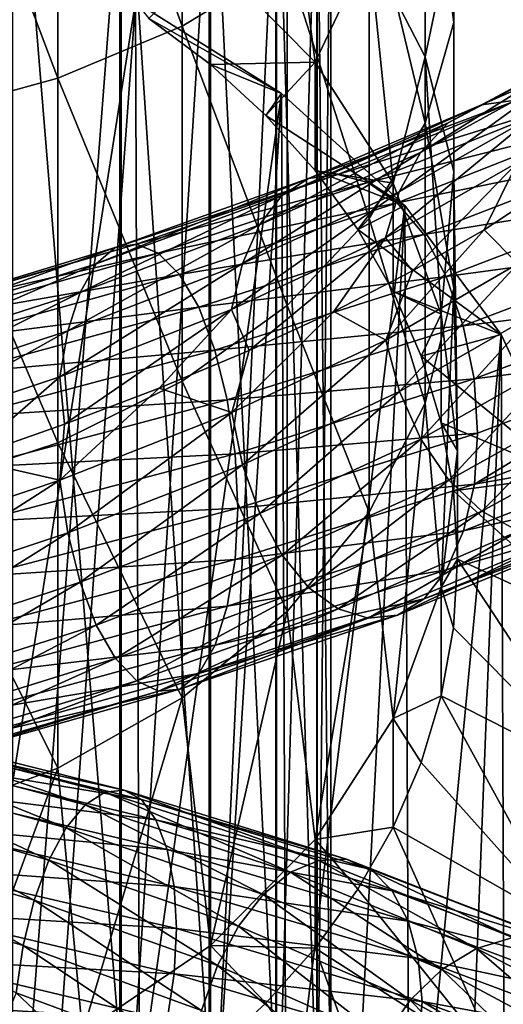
# Model space of a CAD drawing. Header units: metres. Extents: x -80 to 80, y -455 to 95.
# Tile 270 of 656: x 4.81 to 10.54, y -239.12 to -227.45. Entities that reach past the tile are written whole.
import ezdxf

# ---------------------------------------------------------------- set-up
doc = ezdxf.new("R2010")
doc.units = ezdxf.units.M
doc.layers.add('solid_501010_K_01', color=7, linetype='CONTINUOUS')
doc.layers.add('solid_501010_k_01_02', color=7, linetype='CONTINUOUS')

msp = doc.modelspace()

# ---------------------------------------------------------------- linework, layer by layer
at = {"layer": 'solid_501010_K_01'}
for points in [[(6.736957, -227.531998, 230.031464), (6.736957, -222.943069, 232.660248), (5.264322, -223.431488, 233.659332)], [(5.264322, -228.146774, 230.958176), (5.264322, -223.431488, 233.659332), (3.612417, -223.792755, 234.3983)], [(5.264322, -228.146774, 230.958176), (6.736957, -227.531998, 230.031464), (5.264322, -223.431488, 233.659332)], [(3.612417, -228.601486, 231.643616), (5.264322, -228.146774, 230.958176), (3.612417, -223.792755, 234.3983)], [(5.997412, -239.616089, 1128.536743), (4.705681, -239.393143, 1127.505005), (4.705681, -223.845032, 1130.598877)], [(5.997412, -223.983688, 1131.645264), (5.997412, -239.616089, 1128.536743), (4.705681, -223.845032, 1130.598877)], [(7.058206, -239.888046, 1129.795288), (5.997412, -239.616089, 1128.536743), (5.997412, -223.983688, 1131.645264)], [(7.058206, -224.152832, 1132.921631), (7.058206, -239.888046, 1129.795288), (5.997412, -223.983688, 1131.645264)], [(4.725122, -242.381454, 1141.334106), (6.013947, -242.157776, 1140.29895), (6.013947, -225.564423, 1143.574341)], [(4.725122, -225.703537, 1144.624146), (4.725122, -242.381454, 1141.334106), (6.013947, -225.564423, 1143.574341)], [(4.244606, -226.442535, 204.306763), (6.185554, -227.24379, 204.847198), (4.279548, -239.315247, 185.24649)], [(6.185554, -227.24379, 204.847198), (5.279359, -239.684799, 185.495758), (4.279548, -239.315247, 185.24649)], [(6.185554, -227.24379, 204.847198), (6.233348, -240.129883, 185.795975), (5.279359, -239.684799, 185.495758)], [(6.185554, -227.24379, 204.847198), (7.915977, -228.327133, 205.577927), (6.233348, -240.129883, 185.795975)], [(6.736957, -231.738144, 226.825653), (6.736957, -227.531998, 230.031464), (5.264322, -228.146774, 230.958176)], [(5.264322, -232.468719, 227.664093), (5.264322, -228.146774, 230.958176), (3.612417, -228.601486, 231.643616)], [(5.264322, -232.468719, 227.664093), (6.736957, -231.738144, 226.825653), (5.264322, -228.146774, 230.958176)], [(7.915977, -228.327133, 205.577927), (7.133235, -240.646637, 186.144531), (6.233348, -240.129883, 185.795975)], [(3.612417, -233.009094, 228.284241), (5.264322, -232.468719, 227.664093), (3.612417, -228.601486, 231.643616)], [(3.352304, -231.088242, 1152.761353), (3.485537, -230.900818, 1153.374023), (5.944566, -230.152359, 1152.696655)], [(5.717337, -230.345963, 1152.114868), (3.352304, -231.088242, 1152.761353), (5.944566, -230.152359, 1152.696655)], [(3.485537, -230.900818, 1153.374023), (3.632719, -230.868195, 1154.018311), (6.195585, -230.112396, 1153.307373)], [(5.944566, -230.152359, 1152.696655), (3.485537, -230.900818, 1153.374023), (6.195585, -230.112396, 1153.307373)], [(6.195585, -230.112396, 1153.307373), (3.632719, -230.868195, 1154.018311), (6.454608, -230.22081, 1153.910522)], [(3.632719, -230.868195, 1154.018311), (3.784595, -230.98465, 1154.655518), (6.454608, -230.22081, 1153.910522)], [(3.240531, -231.422607, 1152.213745), (3.352304, -231.088242, 1152.761353), (5.717337, -230.345963, 1152.114868)], [(5.526709, -230.685059, 1151.59375), (3.240531, -231.422607, 1152.213745), (5.717337, -230.345963, 1152.114868)], [(3.155082, -231.87558, 1151.756958), (3.240531, -231.422607, 1152.213745), (5.526709, -230.685059, 1151.59375)], [(5.380977, -231.141144, 1151.157837), (3.155082, -231.87558, 1151.756958), (5.526709, -230.685059, 1151.59375)], [(7.323428, -230.888992, 1149.891113), (5.343596, -232.247345, 1150.607422), (5.288061, -231.684677, 1150.831177)], [(7.323428, -230.888992, 1149.891113), (6.464527, -231.819138, 1150.134521), (5.343596, -232.247345, 1150.607422)], [(7.323428, -230.888992, 1149.891113), (7.530193, -231.373352, 1149.560669), (6.464527, -231.819138, 1150.134521)], [(3.100601, -232.417786, 1151.416138), (3.155082, -231.87558, 1151.756958), (5.380977, -231.141144, 1151.157837)], [(5.288061, -231.684677, 1150.831177), (3.100601, -232.417786, 1151.416138), (5.380977, -231.141144, 1151.157837)], [(5.288061, -231.684677, 1150.831177), (4.174899, -232.657516, 1150.976196), (3.100601, -232.417786, 1151.416138)], [(5.288061, -231.684677, 1150.831177), (5.343596, -232.247345, 1150.607422), (4.174899, -232.657516, 1150.976196)], [(6.736957, -235.489365, 223.097778), (6.736957, -231.738144, 226.825653), (5.264322, -232.468719, 227.664093)], [(5.288766, -232.909576, 1150.595459), (5.343596, -232.247345, 1150.607422), (6.464527, -231.819138, 1150.134521)], [(7.324405, -232.108353, 1149.659912), (5.288766, -232.909576, 1150.595459), (6.464527, -231.819138, 1150.134521)], [(5.288766, -232.909576, 1150.595459), (4.174899, -232.657516, 1150.976196), (5.343596, -232.247345, 1150.607422)], [(5.264322, -236.323227, 223.833572), (5.264322, -232.468719, 227.664093), (3.612417, -233.009094, 228.284241)], [(5.264322, -236.323227, 223.833572), (6.736957, -235.489365, 223.097778), (5.264322, -232.468719, 227.664093)], [(5.288766, -232.909576, 1150.595459), (3.101015, -233.646133, 1151.176147), (4.174899, -232.657516, 1150.976196)], [(3.155862, -234.27684, 1151.28772), (3.101015, -233.646133, 1151.176147), (5.288766, -232.909576, 1150.595459)], [(5.382306, -233.535553, 1150.696899), (3.155862, -234.27684, 1151.28772), (5.288766, -232.909576, 1150.595459)], [(3.612417, -236.939987, 224.377808), (5.264322, -236.323227, 223.833572), (3.612417, -233.009094, 228.284241)], [(3.241624, -234.868484, 1151.540283), (3.155862, -234.27684, 1151.28772), (5.382306, -233.535553, 1150.696899)], [(5.528574, -234.120789, 1150.932251), (3.241624, -234.868484, 1151.540283), (5.382306, -233.535553, 1150.696899)], [(3.353661, -235.384384, 1151.921753), (3.241624, -234.868484, 1151.540283), (5.528574, -234.120789, 1150.932251)], [(5.719652, -234.628983, 1151.290161), (3.353661, -235.384384, 1151.921753), (5.528574, -234.120789, 1150.932251)], [(3.487096, -235.78862, 1152.418823), (3.353661, -235.384384, 1151.921753), (5.719652, -234.628983, 1151.290161)], [(5.947224, -235.024567, 1151.758667), (3.487096, -235.78862, 1152.418823), (5.719652, -234.628983, 1151.290161)], [(3.63438, -236.061462, 1153.00354), (3.487096, -235.78862, 1152.418823), (5.947224, -235.024567, 1151.758667)], [(6.198417, -235.288345, 1152.311035), (3.63438, -236.061462, 1153.00354), (5.947224, -235.024567, 1151.758667)], [(3.786256, -236.193527, 1153.637573), (3.63438, -236.061462, 1153.00354), (6.198417, -235.288345, 1152.311035)], [(6.45744, -235.41153, 1152.911255), (3.786256, -236.193527, 1153.637573), (6.198417, -235.288345, 1152.311035)], [(3.933438, -236.175415, 1154.282715), (3.786256, -236.193527, 1153.637573), (6.45744, -235.41153, 1152.911255)], [(6.708459, -235.385345, 1153.523071), (3.933438, -236.175415, 1154.282715), (6.45744, -235.41153, 1152.911255)], [(5.555702, -239.455399, 219.47699), (6.736957, -235.489365, 223.097778), (5.264322, -236.323227, 223.833572)], [(3.118353, -235.912094, 1120.443359), (5.821454, -236.606812, 1121.053101), (3.23971, -235.881821, 1119.797974)], [(3.23971, -235.881821, 1119.797974), (6.048006, -236.582367, 1120.436523), (3.349654, -235.986801, 1119.18042)], [(5.821454, -236.606812, 1121.053101), (6.048006, -236.582367, 1120.436523), (3.23971, -235.881821, 1119.797974)], [(2.993214, -236.069473, 1121.077515), (5.587838, -236.758606, 1121.657349), (3.118353, -235.912094, 1120.443359)], [(5.587838, -236.758606, 1121.657349), (5.821454, -236.606812, 1121.053101), (3.118353, -235.912094, 1120.443359)], [(3.349654, -235.986801, 1119.18042), (6.253254, -236.693192, 1119.844238), (3.441968, -236.223434, 1118.624268)], [(6.048006, -236.582367, 1120.436523), (6.253254, -236.693192, 1119.844238), (3.349654, -235.986801, 1119.18042)], [(2.871942, -236.345642, 1121.661499), (5.361443, -237.029739, 1122.211792), (2.993214, -236.069473, 1121.077515)], [(5.361443, -237.029739, 1122.211792), (5.587838, -236.758606, 1121.657349), (2.993214, -236.069473, 1121.077515)], [(3.441968, -236.223434, 1118.624268), (6.425589, -236.935349, 1119.30896), (3.512633, -236.569763, 1118.15625)], [(6.253254, -236.693192, 1119.844238), (6.425589, -236.935349, 1119.30896), (3.441968, -236.223434, 1118.624268)], [(2.762162, -236.731949, 1122.156128), (5.156504, -237.411865, 1122.679077), (2.871942, -236.345642, 1121.661499)], [(5.156504, -237.411865, 1122.679077), (5.361443, -237.029739, 1122.211792), (2.871942, -236.345642, 1121.661499)], [(3.826834, -240.221512, 219.993744), (5.264322, -236.323227, 223.833572), (3.612417, -236.939987, 224.377808)], [(3.826834, -240.221512, 219.993744), (5.555702, -239.455399, 219.47699), (5.264322, -236.323227, 223.833572)], [(3.512633, -236.569763, 1118.15625), (6.557509, -237.286636, 1118.855957), (3.557824, -237.002975, 1117.802002)], [(6.425589, -236.935349, 1119.30896), (6.557509, -237.286636, 1118.855957), (3.512633, -236.569763, 1118.15625)], [(5.821454, -236.606812, 1121.053101), (8.357523, -237.414902, 1122.093262), (6.048006, -236.582367, 1120.436523)], [(6.048006, -236.582367, 1120.436523), (8.682771, -237.401047, 1121.521973), (6.253254, -236.693192, 1119.844238)], [(8.357523, -237.414902, 1122.093262), (8.682771, -237.401047, 1121.521973), (6.048006, -236.582367, 1120.436523)], [(5.587838, -236.758606, 1121.657349), (8.022135, -237.556549, 1122.650024), (5.821454, -236.606812, 1121.053101)], [(8.022135, -237.556549, 1122.650024), (8.357523, -237.414902, 1122.093262), (5.821454, -236.606812, 1121.053101)], [(6.253254, -236.693192, 1119.844238), (8.977434, -237.522354, 1120.970215), (6.425589, -236.935349, 1119.30896)], [(8.682771, -237.401047, 1121.521973), (8.977434, -237.522354, 1120.970215), (6.253254, -236.693192, 1119.844238)], [(2.670066, -237.210342, 1122.532104), (4.984575, -237.887115, 1123.031616), (2.762162, -236.731949, 1122.156128)], [(4.984575, -237.887115, 1123.031616), (5.156504, -237.411865, 1122.679077), (2.762162, -236.731949, 1122.156128)], [(5.361443, -237.029739, 1122.211792), (7.697113, -237.818527, 1123.158081), (5.587838, -236.758606, 1121.657349)], [(7.697113, -237.818527, 1123.158081), (8.022135, -237.556549, 1122.650024), (5.587838, -236.758606, 1121.657349)], [(8.977434, -237.522354, 1120.970215), (9.224845, -237.774384, 1120.468018), (6.425589, -236.935349, 1119.30896)], [(3.557824, -237.002975, 1117.802002), (6.641873, -237.723907, 1118.51062), (3.581306, -237.501968, 1117.588867)], [(6.557509, -237.286636, 1118.855957), (6.641873, -237.723907, 1118.51062), (3.557824, -237.002975, 1117.802002)], [(5.156504, -237.411865, 1122.679077), (7.402893, -238.192963, 1123.582886), (5.361443, -237.029739, 1122.211792)], [(7.402893, -238.192963, 1123.582886), (7.697113, -237.818527, 1123.158081), (5.361443, -237.029739, 1122.211792)], [(2.59966, -237.748459, 1122.775269), (4.853138, -238.423218, 1123.256348), (2.670066, -237.210342, 1122.532104)], [(4.853138, -238.423218, 1123.256348), (4.984575, -237.887115, 1123.031616), (2.670066, -237.210342, 1122.532104)], [(3.581306, -237.501968, 1117.588867), (6.671136, -238.22406, 1118.297852), (3.558165, -238.033142, 1117.532349)], [(6.641873, -237.723907, 1118.51062), (6.671136, -238.22406, 1118.297852), (3.581306, -237.501968, 1117.588867)], [(4.984575, -237.887115, 1123.031616), (7.156065, -238.662415, 1123.899048), (5.156504, -237.411865, 1122.679077)], [(7.156065, -238.662415, 1123.899048), (7.402893, -238.192963, 1123.582886), (5.156504, -237.411865, 1122.679077)], [(4.769336, -238.986099, 1123.341553), (4.853138, -238.423218, 1123.256348), (2.59966, -237.748459, 1122.775269)], [(4.853138, -238.423218, 1123.256348), (6.967369, -239.194778, 1124.095093), (4.984575, -237.887115, 1123.031616)], [(6.967369, -239.194778, 1124.095093), (7.156065, -238.662415, 1123.899048), (4.984575, -237.887115, 1123.031616)], [(3.558165, -238.033142, 1117.532349), (6.64251, -238.75824, 1118.236694), (3.513275, -238.584061, 1117.628906)], [(6.671136, -238.22406, 1118.297852), (6.64251, -238.75824, 1118.236694), (3.558165, -238.033142, 1117.532349)], [(4.769336, -238.986099, 1123.341553), (6.847059, -239.75621, 1124.161255), (4.853138, -238.423218, 1123.256348)], [(6.847059, -239.75621, 1124.161255), (6.967369, -239.194778, 1124.095093), (4.853138, -238.423218, 1123.256348)], [(7.071068, -239.710526, 216.874786), (7.071068, -238.424377, 218.78157), (5.555702, -239.455399, 219.47699)], [(3.513275, -238.584061, 1117.628906), (6.558708, -239.308945, 1118.320557), (3.442869, -239.11496, 1117.867432)], [(6.64251, -238.75824, 1118.236694), (6.558708, -239.308945, 1118.320557), (3.513275, -238.584061, 1117.628906)], [(4.769336, -238.986099, 1123.341553), (4.564239, -239.475693, 1123.226685), (5.720538, -239.881332, 1123.613647)], [(3.442869, -239.11496, 1117.867432), (6.427271, -239.838058, 1118.540527), (3.350773, -239.593307, 1118.23645)], [(6.558708, -239.308945, 1118.320557), (6.427271, -239.838058, 1118.540527), (3.442869, -239.11496, 1117.867432)]]:
    msp.add_3dface(points, dxfattribs=at)
at = {"layer": 'solid_501010_k_01_02'}
for points in [[(6.736957, -227.531998, 230.031464), (7.980172, -226.778122, 228.89505), (6.736957, -222.943069, 232.660248)], [(9.957342, -227.489395, 221.949646), (9.957342, -223.956757, 224.642136), (9.618257, -224.959534, 226.153702)], [(9.957342, -227.489395, 221.949646), (9.957342, -226.277084, 220.558365), (9.957342, -223.956757, 224.642136)], [(7.847216, -240.198532, 1131.232056), (7.058206, -239.888046, 1129.795288), (7.058206, -224.152832, 1132.921631)], [(7.847216, -224.345917, 1134.378784), (7.847216, -240.198532, 1131.232056), (7.058206, -224.152832, 1132.921631)], [(8.33406, -240.535583, 1132.79187), (7.847216, -240.198532, 1131.232056), (7.847216, -224.345917, 1134.378784)], [(8.33406, -224.555542, 1135.960693), (8.33406, -240.535583, 1132.79187), (7.847216, -224.345917, 1134.378784)], [(8.499992, -240.88623, 1134.414551), (8.33406, -240.535583, 1132.79187), (8.33406, -224.555542, 1135.960693)], [(8.499992, -224.773621, 1137.606445), (8.499992, -240.88623, 1134.414551), (8.33406, -224.555542, 1135.960693)], [(8.338623, -241.236969, 1136.03772), (8.499992, -240.88623, 1134.414551), (8.499992, -224.773621, 1137.606445)], [(8.338623, -224.99176, 1139.252563), (8.338623, -241.236969, 1136.03772), (8.499992, -224.773621, 1137.606445)], [(7.856166, -241.574295, 1137.598755), (8.338623, -241.236969, 1136.03772), (8.338623, -224.99176, 1139.252563)], [(7.856166, -225.201538, 1140.835815), (7.856166, -241.574295, 1137.598755), (8.338623, -224.99176, 1139.252563)], [(9.618257, -228.681061, 223.317245), (9.618257, -224.959534, 226.153702), (8.951632, -225.910782, 227.587631)], [(9.618257, -228.681061, 223.317245), (9.957342, -227.489395, 221.949646), (9.618257, -224.959534, 226.153702)], [(9.618257, -227.896118, 216.397537), (8.951632, -226.60585, 215.259018), (9.618257, -225.085419, 219.190765)], [(9.618257, -227.896118, 216.397537), (9.618257, -225.085419, 219.190765), (9.957342, -226.277084, 220.558365)], [(7.071198, -241.885223, 1139.037598), (7.856166, -241.574295, 1137.598755), (7.856166, -225.201538, 1140.835815)], [(7.071198, -225.394913, 1142.295166), (7.071198, -241.885223, 1139.037598), (7.856166, -225.201538, 1140.835815)], [(6.013947, -242.157776, 1140.29895), (7.071198, -241.885223, 1139.037598), (7.071198, -225.394913, 1142.295166)], [(6.013947, -225.564423, 1143.574341), (6.013947, -242.157776, 1140.29895), (7.071198, -225.394913, 1142.295166)], [(8.314696, -227.956314, 211.720764), (7.071068, -226.700027, 210.873383), (7.980172, -225.429413, 214.220932)], [(8.314696, -227.956314, 211.720764), (7.980172, -225.429413, 214.220932), (8.951632, -226.60585, 215.259018)], [(8.951632, -229.811508, 224.614578), (8.951632, -225.910782, 227.587631), (7.980172, -226.778122, 228.89505)], [(8.951632, -229.811508, 224.614578), (9.618257, -228.681061, 223.317245), (8.951632, -225.910782, 227.587631)], [(9.957342, -229.256256, 217.597717), (9.618257, -227.896118, 216.397537), (9.957342, -226.277084, 220.558365)], [(9.957342, -229.256256, 217.597717), (9.957342, -226.277084, 220.558365), (9.957342, -227.489395, 221.949646)], [(9.238795, -229.389618, 212.687531), (8.314696, -227.956314, 211.720764), (8.951632, -226.60585, 215.259018)], [(9.238795, -229.389618, 212.687531), (8.951632, -226.60585, 215.259018), (9.618257, -227.896118, 216.397537)], [(7.071068, -227.98616, 208.966599), (6.343933, -227.439804, 208.598068), (7.071068, -226.700027, 210.873383)], [(7.980172, -230.842224, 225.797485), (7.980172, -226.778122, 228.89505), (6.736957, -227.531998, 230.031464)], [(7.071068, -227.98616, 208.966599), (7.071068, -226.700027, 210.873383), (8.314696, -227.956314, 211.720764)], [(7.980172, -230.842224, 225.797485), (8.951632, -229.811508, 224.614578), (7.980172, -226.778122, 228.89505)], [(6.185554, -227.24379, 204.847198), (6.343933, -227.439804, 208.598068), (7.915977, -228.327133, 205.577927)], [(7.915977, -228.327133, 205.577927), (6.343933, -227.439804, 208.598068), (7.071068, -227.98616, 208.966599)], [(10.284548, -228.464172, 1150.175415), (10.718829, -228.402359, 1150.670044), (12.550518, -227.46936, 1148.825439)], [(12.042025, -227.544891, 1148.410156), (10.284548, -228.464172, 1150.175415), (12.550518, -227.46936, 1148.825439)], [(6.736957, -231.738144, 226.825653), (7.980172, -230.842224, 225.797485), (6.736957, -227.531998, 230.031464)], [(9.957342, -230.639954, 218.81868), (9.957342, -227.489395, 221.949646), (9.618257, -228.681061, 223.317245)], [(9.891424, -228.675888, 1149.699951), (10.284548, -228.464172, 1150.175415), (12.042025, -227.544891, 1148.410156)], [(11.581723, -227.767853, 1148.007202), (9.891424, -228.675888, 1149.699951), (12.042025, -227.544891, 1148.410156)], [(9.957342, -230.639954, 218.81868), (9.957342, -229.256256, 217.597717), (9.957342, -227.489395, 221.949646)], [(9.561624, -229.028427, 1149.269531), (9.891424, -228.675888, 1149.699951), (11.581723, -227.767853, 1148.007202)], [(11.195563, -228.128586, 1147.638306), (9.561624, -229.028427, 1149.269531), (11.581723, -227.767853, 1148.007202)], [(9.807853, -230.944824, 213.736542), (9.238795, -229.389618, 212.687531), (9.618257, -227.896118, 216.397537)], [(9.807853, -230.944824, 213.736542), (9.618257, -227.896118, 216.397537), (9.957342, -229.256256, 217.597717)], [(7.730104, -228.588989, 209.373199), (7.071068, -227.98616, 208.966599), (8.314696, -227.956314, 211.720764)], [(7.915977, -228.327133, 205.577927), (7.071068, -227.98616, 208.966599), (7.730104, -228.588989, 209.373199)], [(8.314696, -229.242462, 209.81398), (7.730104, -228.588989, 209.373199), (8.314696, -227.956314, 211.720764)], [(8.314696, -229.242462, 209.81398), (8.314696, -227.956314, 211.720764), (9.238795, -229.389618, 212.687531)], [(9.309497, -229.492889, 1148.904419), (9.561624, -229.028427, 1149.269531), (11.195563, -228.128586, 1147.638306)], [(10.900352, -228.597977, 1147.321167), (9.309497, -229.492889, 1148.904419), (11.195563, -228.128586, 1147.638306)], [(7.915977, -228.327133, 205.577927), (7.971207, -241.230591, 186.538406), (7.133235, -240.646637, 186.144531)], [(7.915977, -228.327133, 205.577927), (7.730104, -228.588989, 209.373199), (9.376659, -229.655502, 206.473923)], [(7.915977, -228.327133, 205.577927), (9.376659, -229.655502, 206.473923), (7.971207, -241.230591, 186.538406)], [(8.232621, -229.337036, 1151.619385), (8.580256, -229.287231, 1152.179932), (10.718829, -228.402359, 1150.670044)], [(10.284548, -228.464172, 1150.175415), (8.232621, -229.337036, 1151.619385), (10.718829, -228.402359, 1150.670044)], [(10.718829, -228.402359, 1150.670044), (8.580256, -229.287231, 1152.179932), (11.16696, -228.486435, 1151.154541)], [(7.917933, -229.538849, 1151.083862), (8.232621, -229.337036, 1151.619385), (10.284548, -228.464172, 1150.175415)], [(9.891424, -228.675888, 1149.699951), (7.917933, -229.538849, 1151.083862), (10.284548, -228.464172, 1150.175415)], [(8.580256, -229.287231, 1152.179932), (8.938978, -229.384705, 1152.731689), (11.16696, -228.486435, 1151.154541)], [(11.16696, -228.486435, 1151.154541), (8.938978, -229.384705, 1152.731689), (11.601542, -228.712189, 1151.598999)], [(9.376659, -229.655502, 206.473923), (7.730104, -228.588989, 209.373199), (8.314696, -229.242462, 209.81398)], [(9.148744, -230.039246, 1148.624878), (9.309497, -229.492889, 1148.904419), (10.900352, -228.597977, 1147.321167)], [(10.712129, -229.145721, 1147.073242), (9.148744, -230.039246, 1148.624878), (10.900352, -228.597977, 1147.321167)], [(7.653932, -229.884079, 1150.602173), (7.917933, -229.538849, 1151.083862), (9.891424, -228.675888, 1149.699951)], [(9.561624, -229.028427, 1149.269531), (7.653932, -229.884079, 1150.602173), (9.891424, -228.675888, 1149.699951)], [(8.938978, -229.384705, 1152.731689), (9.286855, -229.624588, 1153.240845), (11.601542, -228.712189, 1151.598999)], [(9.618257, -232.000092, 220.01886), (9.618257, -228.681061, 223.317245), (8.951632, -229.811508, 224.614578)], [(11.601542, -228.712189, 1151.598999), (9.286855, -229.624588, 1153.240845), (11.995258, -229.075058, 1151.973633)], [(9.618257, -232.000092, 220.01886), (9.957342, -230.639954, 218.81868), (9.618257, -228.681061, 223.317245)], [(7.452108, -230.34404, 1150.197144), (7.653932, -229.884079, 1150.602173), (9.561624, -229.028427, 1149.269531)], [(9.309497, -229.492889, 1148.904419), (7.452108, -230.34404, 1150.197144), (9.561624, -229.028427, 1149.269531)], [(9.286855, -229.624588, 1153.240845), (9.602019, -230.001633, 1153.673218), (11.995258, -229.075058, 1151.973633)], [(11.995258, -229.075058, 1151.973633), (9.602019, -230.001633, 1153.673218), (12.325837, -229.558823, 1152.255859)], [(10.712129, -229.145721, 1147.073242), (9.468199, -230.432037, 1148.128662), (9.148744, -230.039246, 1148.624878)], [(10.712129, -229.145721, 1147.073242), (10.317835, -229.942566, 1147.287598), (9.468199, -230.432037, 1148.128662)], [(10.712129, -229.145721, 1147.073242), (11.078173, -229.442352, 1146.371948), (10.317835, -229.942566, 1147.287598)], [(5.717337, -230.345963, 1152.114868), (5.944566, -230.152359, 1152.696655), (8.232621, -229.337036, 1151.619385)], [(7.917933, -229.538849, 1151.083862), (5.717337, -230.345963, 1152.114868), (8.232621, -229.337036, 1151.619385)], [(5.944566, -230.152359, 1152.696655), (6.195585, -230.112396, 1153.307373), (8.580256, -229.287231, 1152.179932)], [(8.232621, -229.337036, 1151.619385), (5.944566, -230.152359, 1152.696655), (8.580256, -229.287231, 1152.179932)], [(8.580256, -229.287231, 1152.179932), (6.195585, -230.112396, 1153.307373), (8.938978, -229.384705, 1152.731689)], [(8.819213, -229.940292, 210.284668), (8.314696, -229.242462, 209.81398), (9.238795, -229.389618, 212.687531)], [(9.376659, -229.655502, 206.473923), (8.314696, -229.242462, 209.81398), (8.819213, -229.940292, 210.284668)], [(10, -232.56221, 214.827469), (9.807853, -230.944824, 213.736542), (9.957342, -229.256256, 217.597717)], [(10, -232.56221, 214.827469), (9.957342, -229.256256, 217.597717), (9.957342, -230.639954, 218.81868)], [(6.195585, -230.112396, 1153.307373), (6.454608, -230.22081, 1153.910522), (8.938978, -229.384705, 1152.731689)], [(8.938978, -229.384705, 1152.731689), (6.454608, -230.22081, 1153.910522), (9.286855, -229.624588, 1153.240845)], [(9.238795, -230.675751, 210.780746), (8.819213, -229.940292, 210.284668), (9.238795, -229.389618, 212.687531)], [(9.238795, -230.675751, 210.780746), (9.238795, -229.389618, 212.687531), (9.807853, -230.944824, 213.736542)], [(10.713557, -230.348495, 1146.851929), (10.317835, -229.942566, 1147.287598), (11.078173, -229.442352, 1146.371948)], [(5.526709, -230.685059, 1151.59375), (5.717337, -230.345963, 1152.114868), (7.917933, -229.538849, 1151.083862)], [(7.653932, -229.884079, 1150.602173), (5.526709, -230.685059, 1151.59375), (7.917933, -229.538849, 1151.083862)], [(7.323428, -230.888992, 1149.891113), (7.452108, -230.34404, 1150.197144), (9.309497, -229.492889, 1148.904419)], [(9.148744, -230.039246, 1148.624878), (7.323428, -230.888992, 1149.891113), (9.309497, -229.492889, 1148.904419)], [(9.602019, -230.001633, 1153.673218), (9.866642, -230.498901, 1154.003174), (12.325837, -229.558823, 1152.255859)], [(12.325837, -229.558823, 1152.255859), (9.866642, -230.498901, 1154.003174), (12.578892, -230.129013, 1152.434937)], [(6.454608, -230.22081, 1153.910522), (6.705801, -230.472137, 1154.468994), (9.286855, -229.624588, 1153.240845)], [(9.286855, -229.624588, 1153.240845), (6.705801, -230.472137, 1154.468994), (9.602019, -230.001633, 1153.673218)], [(9.376659, -229.655502, 206.473923), (8.739993, -241.876648, 186.974182), (7.971207, -241.230591, 186.538406)], [(9.376659, -229.655502, 206.473923), (9.43292, -242.579208, 187.448074), (8.739993, -241.876648, 186.974182)], [(9.376659, -229.655502, 206.473923), (8.819213, -229.940292, 210.284668), (10.51819, -231.183945, 207.504868)], [(9.376659, -229.655502, 206.473923), (10.51819, -231.183945, 207.504868), (9.43292, -242.579208, 187.448074)], [(8.951632, -233.290344, 221.157379), (8.951632, -229.811508, 224.614578), (7.980172, -230.842224, 225.797485)], [(8.951632, -233.290344, 221.157379), (9.618257, -232.000092, 220.01886), (8.951632, -229.811508, 224.614578)], [(5.380977, -231.141144, 1151.157837), (5.526709, -230.685059, 1151.59375), (7.653932, -229.884079, 1150.602173)], [(7.452108, -230.34404, 1150.197144), (5.380977, -231.141144, 1151.157837), (7.653932, -229.884079, 1150.602173)], [(6.705801, -230.472137, 1154.468994), (6.933373, -230.860565, 1154.945313), (9.602019, -230.001633, 1153.673218)], [(9.602019, -230.001633, 1153.673218), (6.933373, -230.860565, 1154.945313), (9.866642, -230.498901, 1154.003174)], [(9.148744, -230.039246, 1148.624878), (7.530193, -231.373352, 1149.560669), (7.323428, -230.888992, 1149.891113)], [(9.148744, -230.039246, 1148.624878), (8.534926, -230.910202, 1148.889648), (7.530193, -231.373352, 1149.560669)], [(9.148744, -230.039246, 1148.624878), (9.468199, -230.432037, 1148.128662), (8.534926, -230.910202, 1148.889648)], [(10.51819, -231.183945, 207.504868), (8.819213, -229.940292, 210.284668), (9.238795, -230.675751, 210.780746)], [(9.149964, -231.251175, 1148.39856), (9.468199, -230.432037, 1148.128662), (10.317835, -229.942566, 1147.287598)], [(10.713557, -230.348495, 1146.851929), (9.149964, -231.251175, 1148.39856), (10.317835, -229.942566, 1147.287598)], [(9.866642, -230.498901, 1154.003174), (10.069208, -231.081238, 1154.217896), (12.578892, -230.129013, 1152.434937)], [(12.578892, -230.129013, 1152.434937), (10.069208, -231.081238, 1154.217896), (12.740724, -230.749054, 1152.501709)], [(6.454608, -230.22081, 1153.910522), (3.784595, -230.98465, 1154.655518), (6.705801, -230.472137, 1154.468994)], [(5.288061, -231.684677, 1150.831177), (5.380977, -231.141144, 1151.157837), (7.452108, -230.34404, 1150.197144)], [(7.323428, -230.888992, 1149.891113), (5.288061, -231.684677, 1150.831177), (7.452108, -230.34404, 1150.197144)], [(9.311795, -231.861435, 1148.461914), (9.149964, -231.251175, 1148.39856), (10.713557, -230.348495, 1146.851929)], [(10.903044, -230.948349, 1146.88855), (9.311795, -231.861435, 1148.461914), (10.713557, -230.348495, 1146.851929)], [(3.784595, -230.98465, 1154.655518), (3.93188, -231.244308, 1155.246338), (6.705801, -230.472137, 1154.468994)], [(6.705801, -230.472137, 1154.468994), (3.93188, -231.244308, 1155.246338), (6.933373, -230.860565, 1154.945313)], [(6.933373, -230.860565, 1154.945313), (7.124451, -231.368591, 1155.311401), (9.866642, -230.498901, 1154.003174)], [(9.866642, -230.498901, 1154.003174), (7.124451, -231.368591, 1155.311401), (10.069208, -231.081238, 1154.217896)], [(9.149964, -231.251175, 1148.39856), (8.534926, -230.910202, 1148.889648), (9.468199, -230.432037, 1148.128662)], [(9.569404, -231.441772, 211.29744), (9.238795, -230.675751, 210.780746), (9.807853, -230.944824, 213.736542)], [(10.51819, -231.183945, 207.504868), (9.238795, -230.675751, 210.780746), (9.569404, -231.441772, 211.29744)], [(9.807853, -234.179581, 215.918411), (9.957342, -230.639954, 218.81868), (9.618257, -232.000092, 220.01886)], [(9.807853, -234.179581, 215.918411), (10, -232.56221, 214.827469), (9.957342, -230.639954, 218.81868)], [(10.069208, -231.081238, 1154.217896), (10.198752, -231.711319, 1154.306274), (12.740724, -230.749054, 1152.501709)], [(12.740724, -230.749054, 1152.501709), (10.198752, -231.711319, 1154.306274), (12.795949, -231.382019, 1152.448853)], [(3.93188, -231.244308, 1155.246338), (4.065314, -231.64093, 1155.751465), (6.933373, -230.860565, 1154.945313)], [(6.933373, -230.860565, 1154.945313), (4.065314, -231.64093, 1155.751465), (7.124451, -231.368591, 1155.311401)], [(7.980172, -234.466797, 222.195465), (7.980172, -230.842224, 225.797485), (6.736957, -231.738144, 226.825653)], [(7.980172, -234.466797, 222.195465), (8.951632, -233.290344, 221.157379), (7.980172, -230.842224, 225.797485)], [(7.324405, -232.108353, 1149.659912), (7.530193, -231.373352, 1149.560669), (8.534926, -230.910202, 1148.889648)], [(9.149964, -231.251175, 1148.39856), (7.324405, -232.108353, 1149.659912), (8.534926, -230.910202, 1148.889648)], [(9.564851, -232.426025, 1148.634644), (9.311795, -231.861435, 1148.461914), (10.903044, -230.948349, 1146.88855)], [(11.199342, -231.499405, 1147.017944), (9.564851, -232.426025, 1148.634644), (10.903044, -230.948349, 1146.88855)], [(9.807853, -232.230972, 211.829758), (9.569404, -231.441772, 211.29744), (9.807853, -230.944824, 213.736542)], [(9.807853, -232.230972, 211.829758), (9.807853, -230.944824, 213.736542), (10, -232.56221, 214.827469)], [(7.124451, -231.368591, 1155.311401), (7.270719, -231.960526, 1155.552979), (10.069208, -231.081238, 1154.217896)], [(10.069208, -231.081238, 1154.217896), (7.270719, -231.960526, 1155.552979), (10.198752, -231.711319, 1154.306274)], [(10.51819, -231.183945, 207.504868), (10.043973, -243.332199, 187.955963), (9.43292, -242.579208, 187.448074)], [(10.51819, -231.183945, 207.504868), (9.569404, -231.441772, 211.29744), (11.301435, -232.860077, 208.635437)], [(10.51819, -231.183945, 207.504868), (10.567849, -244.129059, 188.493454), (10.043973, -243.332199, 187.955963)], [(10.51819, -231.183945, 207.504868), (11.301435, -232.860077, 208.635437), (10.567849, -244.129059, 188.493454)], [(7.453948, -232.727432, 1149.745117), (7.324405, -232.108353, 1149.659912), (9.149964, -231.251175, 1148.39856)], [(9.311795, -231.861435, 1148.461914), (7.453948, -232.727432, 1149.745117), (9.149964, -231.251175, 1148.39856)], [(4.065314, -231.64093, 1155.751465), (4.177351, -232.156616, 1156.141113), (7.124451, -231.368591, 1155.311401)], [(7.124451, -231.368591, 1155.311401), (4.177351, -232.156616, 1156.141113), (7.270719, -231.960526, 1155.552979)], [(7.324405, -232.108353, 1149.659912), (6.464527, -231.819138, 1150.134521), (7.530193, -231.373352, 1149.560669)], [(11.301435, -232.860077, 208.635437), (9.569404, -231.441772, 211.29744), (9.807853, -232.230972, 211.829758)], [(10.198752, -231.711319, 1154.306274), (10.237666, -232.352997, 1154.261597), (12.795949, -231.382019, 1152.448853)], [(12.795949, -231.382019, 1152.448853), (10.199729, -232.956589, 1154.07019), (12.741944, -231.983704, 1152.271118)], [(12.795949, -231.382019, 1152.448853), (10.237666, -232.352997, 1154.261597), (10.199729, -232.956589, 1154.07019)], [(9.89543, -232.909683, 1148.908936), (9.564851, -232.426025, 1148.634644), (11.199342, -231.499405, 1147.017944)], [(11.586411, -231.967102, 1147.234375), (9.89543, -232.909683, 1148.908936), (11.199342, -231.499405, 1147.017944)], [(6.736957, -235.489365, 223.097778), (7.980172, -234.466797, 222.195465), (6.736957, -231.738144, 226.825653)], [(7.270719, -231.960526, 1155.552979), (7.364259, -232.598465, 1155.657349), (10.198752, -231.711319, 1154.306274)], [(10.198752, -231.711319, 1154.306274), (7.364259, -232.598465, 1155.657349), (10.237666, -232.352997, 1154.261597)], [(7.656515, -233.303558, 1149.953491), (7.453948, -232.727432, 1149.745117), (9.311795, -231.861435, 1148.461914)], [(9.564851, -232.426025, 1148.634644), (7.656515, -233.303558, 1149.953491), (9.311795, -231.861435, 1148.461914)], [(4.177351, -232.156616, 1156.141113), (4.263113, -232.755264, 1156.399902), (7.270719, -231.960526, 1155.552979)], [(7.270719, -231.960526, 1155.552979), (4.263113, -232.755264, 1156.399902), (7.364259, -232.598465, 1155.657349)], [(9.238795, -235.734787, 216.967407), (9.618257, -232.000092, 220.01886), (8.951632, -233.290344, 221.157379)], [(9.238795, -235.734787, 216.967407), (9.807853, -234.179581, 215.918411), (9.618257, -232.000092, 220.01886)], [(10.289146, -233.278122, 1149.276001), (9.89543, -232.909683, 1148.908936), (11.586411, -231.967102, 1147.234375)], [(12.741944, -231.983704, 1152.271118), (10.199729, -232.956589, 1154.07019), (12.581191, -232.537979, 1151.984863)], [(12.047409, -232.318008, 1147.531738), (10.289146, -233.278122, 1149.276001), (11.586411, -231.967102, 1147.234375)], [(5.382306, -233.535553, 1150.696899), (5.288766, -232.909576, 1150.595459), (7.324405, -232.108353, 1149.659912)], [(7.453948, -232.727432, 1149.745117), (5.382306, -233.535553, 1150.696899), (7.324405, -232.108353, 1149.659912)], [(9.951847, -233.035751, 212.372589), (9.807853, -232.230972, 211.829758), (10, -232.56221, 214.827469)], [(11.301435, -232.860077, 208.635437), (9.807853, -232.230972, 211.829758), (9.951847, -233.035751, 212.372589)], [(7.364259, -232.598465, 1155.657349), (7.397627, -233.243164, 1155.612427), (10.237666, -232.352997, 1154.261597)], [(10.237666, -232.352997, 1154.261597), (7.397627, -233.243164, 1155.612427), (10.199729, -232.956589, 1154.07019)], [(10.723728, -233.513779, 1149.715088), (10.289146, -233.278122, 1149.276001), (12.047409, -232.318008, 1147.531738)], [(7.921138, -233.800858, 1150.275391), (7.656515, -233.303558, 1149.953491), (9.564851, -232.426025, 1148.634644)], [(9.89543, -232.909683, 1148.908936), (7.921138, -233.800858, 1150.275391), (9.564851, -232.426025, 1148.634644)], [(4.263113, -232.755264, 1156.399902), (4.31796, -233.39859, 1156.514404), (7.364259, -232.598465, 1155.657349)], [(7.364259, -232.598465, 1155.657349), (4.31796, -233.39859, 1156.514404), (7.397627, -233.243164, 1155.612427)], [(10, -233.848343, 212.920685), (10, -232.56221, 214.827469), (9.807853, -234.179581, 215.918411)], [(10, -233.848343, 212.920685), (9.951847, -233.035751, 212.372589), (10, -232.56221, 214.827469)], [(12.581191, -232.537979, 1151.984863), (10.071049, -233.510651, 1153.757202), (12.329064, -233.005386, 1151.611816)], [(10.199729, -232.956589, 1154.07019), (10.071049, -233.510651, 1153.757202), (12.581191, -232.537979, 1151.984863)], [(5.528574, -234.120789, 1150.932251), (5.382306, -233.535553, 1150.696899), (7.453948, -232.727432, 1149.745117)], [(7.656515, -233.303558, 1149.953491), (5.528574, -234.120789, 1150.932251), (7.453948, -232.727432, 1149.745117)], [(10.199729, -232.956589, 1154.07019), (7.364964, -233.851685, 1155.416138), (10.071049, -233.510651, 1153.757202)], [(7.397627, -233.243164, 1155.612427), (7.364964, -233.851685, 1155.416138), (10.199729, -232.956589, 1154.07019)], [(8.236302, -234.184372, 1150.700073), (7.921138, -233.800858, 1150.275391), (9.89543, -232.909683, 1148.908936)], [(10.289146, -233.278122, 1149.276001), (8.236302, -234.184372, 1150.700073), (9.89543, -232.909683, 1148.908936)], [(11.301435, -232.860077, 208.635437), (9.951847, -233.035751, 212.372589), (11.699885, -234.627197, 209.827377)], [(12.329064, -233.005386, 1151.611816), (9.869226, -233.974136, 1153.343994), (11.999263, -233.355209, 1151.17395)], [(10.071049, -233.510651, 1153.757202), (9.869226, -233.974136, 1153.343994), (12.329064, -233.005386, 1151.611816)], [(11.699885, -234.627197, 209.827377), (9.951847, -233.035751, 212.372589), (10, -233.848343, 212.920685)], [(4.31796, -233.39859, 1156.514404), (4.335743, -234.047394, 1156.471802), (7.397627, -233.243164, 1155.612427)], [(7.397627, -233.243164, 1155.612427), (4.335743, -234.047394, 1156.471802), (7.364964, -233.851685, 1155.416138)], [(5.719652, -234.628983, 1151.290161), (5.528574, -234.120789, 1150.932251), (7.656515, -233.303558, 1149.953491)], [(7.921138, -233.800858, 1150.275391), (5.719652, -234.628983, 1151.290161), (7.656515, -233.303558, 1149.953491)], [(8.314696, -237.168091, 217.934189), (8.951632, -233.290344, 221.157379), (7.980172, -234.466797, 222.195465)], [(8.584179, -234.435608, 1151.203491), (8.236302, -234.184372, 1150.700073), (10.289146, -233.278122, 1149.276001)], [(8.314696, -237.168091, 217.934189), (9.238795, -235.734787, 216.967407), (8.951632, -233.290344, 221.157379)], [(10.723728, -233.513779, 1149.715088), (8.584179, -234.435608, 1151.203491), (10.289146, -233.278122, 1149.276001)], [(11.999263, -233.355209, 1151.17395), (9.605225, -234.316437, 1152.854858), (11.60614, -233.559067, 1150.693481)], [(9.869226, -233.974136, 1153.343994), (9.605225, -234.316437, 1152.854858), (11.999263, -233.355209, 1151.17395)], [(10.071049, -233.510651, 1153.757202), (7.272048, -234.405258, 1155.082275), (9.869226, -233.974136, 1153.343994)], [(7.364964, -233.851685, 1155.416138), (7.272048, -234.405258, 1155.082275), (10.071049, -233.510651, 1153.757202)], [(8.942901, -234.5466, 1151.752686), (8.584179, -234.435608, 1151.203491), (10.723728, -233.513779, 1149.715088)], [(11.171859, -233.609711, 1150.197388), (8.942901, -234.5466, 1151.752686), (10.723728, -233.513779, 1149.715088)], [(9.290536, -234.50943, 1152.314331), (8.942901, -234.5466, 1151.752686), (11.171859, -233.609711, 1150.197388)], [(11.60614, -233.559067, 1150.693481), (9.290536, -234.50943, 1152.314331), (11.171859, -233.609711, 1150.197388)], [(9.605225, -234.316437, 1152.854858), (9.290536, -234.50943, 1152.314331), (11.60614, -233.559067, 1150.693481)], [(7.364964, -233.851685, 1155.416138), (4.318374, -234.65686, 1156.268555), (7.272048, -234.405258, 1155.082275)], [(4.335743, -234.047394, 1156.471802), (4.318374, -234.65686, 1156.268555), (7.364964, -233.851685, 1155.416138)], [(5.947224, -235.024567, 1151.758667), (5.719652, -234.628983, 1151.290161), (7.921138, -233.800858, 1150.275391)], [(8.236302, -234.184372, 1150.700073), (5.947224, -235.024567, 1151.758667), (7.921138, -233.800858, 1150.275391)], [(9.951847, -234.66095, 213.468796), (10, -233.848343, 212.920685), (9.807853, -234.179581, 215.918411)], [(11.699885, -236.424652, 211.03978), (10, -233.848343, 212.920685), (9.951847, -234.66095, 213.468796)], [(11.699885, -234.627197, 209.827377), (10, -233.848343, 212.920685), (11.699885, -236.424652, 211.03978)], [(9.869226, -233.974136, 1153.343994), (7.126316, -234.86528, 1154.638184), (9.605225, -234.316437, 1152.854858)], [(7.272048, -234.405258, 1155.082275), (7.126316, -234.86528, 1154.638184), (9.869226, -233.974136, 1153.343994)], [(6.198417, -235.288345, 1152.311035), (5.947224, -235.024567, 1151.758667), (8.236302, -234.184372, 1150.700073)], [(8.584179, -234.435608, 1151.203491), (6.198417, -235.288345, 1152.311035), (8.236302, -234.184372, 1150.700073)], [(9.807853, -235.465714, 214.011627), (9.807853, -234.179581, 215.918411), (9.238795, -235.734787, 216.967407)], [(9.807853, -235.465714, 214.011627), (9.951847, -234.66095, 213.468796), (9.807853, -234.179581, 215.918411)], [(9.605225, -234.316437, 1152.854858), (6.935688, -235.201279, 1154.109619), (9.290536, -234.50943, 1152.314331)], [(7.126316, -234.86528, 1154.638184), (6.935688, -235.201279, 1154.109619), (9.605225, -234.316437, 1152.854858)], [(7.272048, -234.405258, 1155.082275), (4.263893, -235.209702, 1155.920288), (7.126316, -234.86528, 1154.638184)], [(4.318374, -234.65686, 1156.268555), (4.263893, -235.209702, 1155.920288), (7.272048, -234.405258, 1155.082275)], [(6.45744, -235.41153, 1152.911255), (6.198417, -235.288345, 1152.311035), (8.584179, -234.435608, 1151.203491)], [(8.942901, -234.5466, 1151.752686), (6.45744, -235.41153, 1152.911255), (8.584179, -234.435608, 1151.203491)], [(7.071068, -238.424377, 218.78157), (7.980172, -234.466797, 222.195465), (6.736957, -235.489365, 223.097778)], [(7.071068, -238.424377, 218.78157), (8.314696, -237.168091, 217.934189), (7.980172, -234.466797, 222.195465)], [(6.708459, -235.385345, 1153.523071), (6.45744, -235.41153, 1152.911255), (8.942901, -234.5466, 1151.752686)], [(9.290536, -234.50943, 1152.314331), (6.708459, -235.385345, 1153.523071), (8.942901, -234.5466, 1151.752686)], [(6.935688, -235.201279, 1154.109619), (6.708459, -235.385345, 1153.523071), (9.290536, -234.50943, 1152.314331)], [(11.699885, -236.424652, 211.03978), (9.951847, -234.66095, 213.468796), (9.807853, -235.465714, 214.011627)], [(7.126316, -234.86528, 1154.638184), (4.178444, -235.66687, 1155.455078), (6.935688, -235.201279, 1154.109619)], [(4.263893, -235.209702, 1155.920288), (4.178444, -235.66687, 1155.455078), (7.126316, -234.86528, 1154.638184)], [(6.935688, -235.201279, 1154.109619), (4.066671, -235.998032, 1154.900024), (6.708459, -235.385345, 1153.523071)], [(4.178444, -235.66687, 1155.455078), (4.066671, -235.998032, 1154.900024), (6.935688, -235.201279, 1154.109619)], [(4.066671, -235.998032, 1154.900024), (3.933438, -236.175415, 1154.282715), (6.708459, -235.385345, 1153.523071)], [(5.555702, -239.455399, 219.47699), (7.071068, -238.424377, 218.78157), (6.736957, -235.489365, 223.097778)], [(9.569404, -236.254913, 214.543945), (9.807853, -235.465714, 214.011627), (9.238795, -235.734787, 216.967407)], [(11.301435, -238.191772, 212.23172), (9.807853, -235.465714, 214.011627), (9.569404, -236.254913, 214.543945)], [(11.699885, -236.424652, 211.03978), (9.807853, -235.465714, 214.011627), (11.301435, -238.191772, 212.23172)], [(9.238795, -237.020935, 215.060623), (9.238795, -235.734787, 216.967407), (8.314696, -237.168091, 217.934189)], [(9.238795, -237.020935, 215.060623), (9.569404, -236.254913, 214.543945), (9.238795, -235.734787, 216.967407)], [(11.301435, -238.191772, 212.23172), (9.569404, -236.254913, 214.543945), (9.238795, -237.020935, 215.060623)], [(6.425589, -236.935349, 1119.30896), (9.224845, -237.774384, 1120.468018), (6.557509, -237.286636, 1118.855957)], [(8.819213, -237.756409, 215.556702), (9.238795, -237.020935, 215.060623), (8.314696, -237.168091, 217.934189)], [(10.51819, -239.867905, 213.362289), (9.238795, -237.020935, 215.060623), (8.819213, -237.756409, 215.556702)], [(11.301435, -238.191772, 212.23172), (9.238795, -237.020935, 215.060623), (10.51819, -239.867905, 213.362289)], [(8.314696, -238.454239, 216.027405), (8.314696, -237.168091, 217.934189), (7.071068, -238.424377, 218.78157)], [(8.314696, -238.454239, 216.027405), (8.819213, -237.756409, 215.556702), (8.314696, -237.168091, 217.934189)], [(6.557509, -237.286636, 1118.855957), (9.414235, -238.13443, 1120.039795), (6.641873, -237.723907, 1118.51062)], [(9.224845, -237.774384, 1120.468018), (9.414235, -238.13443, 1120.039795), (6.557509, -237.286636, 1118.855957)], [(8.357523, -237.414902, 1122.093262), (10.654474, -238.330841, 1123.526611), (8.682771, -237.401047, 1121.521973)], [(8.682771, -237.401047, 1121.521973), (11.069112, -238.332077, 1123.015869), (8.977434, -237.522354, 1120.970215)], [(10.654474, -238.330841, 1123.526611), (11.069112, -238.332077, 1123.015869), (8.682771, -237.401047, 1121.521973)], [(8.022135, -237.556549, 1122.650024), (10.22691, -238.458023, 1124.020142), (8.357523, -237.414902, 1122.093262)], [(10.22691, -238.458023, 1124.020142), (10.654474, -238.330841, 1123.526611), (8.357523, -237.414902, 1122.093262)], [(7.697113, -237.818527, 1123.158081), (9.812559, -238.706863, 1124.466309), (8.022135, -237.556549, 1122.650024)], [(9.812559, -238.706863, 1124.466309), (10.22691, -238.458023, 1124.020142), (8.022135, -237.556549, 1122.650024)], [(8.977434, -237.522354, 1120.970215), (11.44476, -238.468262, 1122.518311), (9.224845, -237.774384, 1120.468018)], [(11.069112, -238.332077, 1123.015869), (11.44476, -238.468262, 1122.518311), (8.977434, -237.522354, 1120.970215)], [(6.641873, -237.723907, 1118.51062), (9.535352, -238.578842, 1119.709106), (6.671136, -238.22406, 1118.297852)], [(9.414235, -238.13443, 1120.039795), (9.535352, -238.578842, 1119.709106), (6.641873, -237.723907, 1118.51062)], [(7.402893, -238.192963, 1123.582886), (9.437478, -239.070282, 1124.834473), (7.697113, -237.818527, 1123.158081)], [(9.437478, -239.070282, 1124.834473), (9.812559, -238.706863, 1124.466309), (7.697113, -237.818527, 1123.158081)], [(10.51819, -239.867905, 213.362289), (8.819213, -237.756409, 215.556702), (8.314696, -238.454239, 216.027405)], [(9.224845, -237.774384, 1120.468018), (11.760168, -238.734268, 1122.060913), (9.414235, -238.13443, 1120.039795)], [(11.44476, -238.468262, 1122.518311), (11.760168, -238.734268, 1122.060913), (9.224845, -237.774384, 1120.468018)], [(7.156065, -238.662415, 1123.899048), (9.122812, -239.531387, 1125.102417), (7.402893, -238.192963, 1123.582886)], [(9.122812, -239.531387, 1125.102417), (9.437478, -239.070282, 1124.834473), (7.402893, -238.192963, 1123.582886)], [(9.414235, -238.13443, 1120.039795), (12.001609, -239.106674, 1121.665894), (9.535352, -238.578842, 1119.709106)], [(11.760168, -238.734268, 1122.060913), (12.001609, -239.106674, 1121.665894), (9.414235, -238.13443, 1120.039795)], [(11.301435, -238.191772, 212.23172), (10.51819, -239.867905, 213.362289), (11.041389, -239.696396, 211.437271)], [(6.671136, -238.22406, 1118.297852), (9.582874, -239.085632, 1119.502441), (6.64251, -238.75824, 1118.236694)], [(9.535352, -238.578842, 1119.709106), (9.582874, -239.085632, 1119.502441), (6.671136, -238.22406, 1118.297852)], [(10.22691, -238.458023, 1124.020142), (12.137121, -239.455841, 1125.726685), (10.654474, -238.330841, 1123.526611)], [(7.730104, -239.107712, 216.46817), (8.314696, -238.454239, 216.027405), (7.071068, -238.424377, 218.78157)], [(7.071068, -239.710526, 216.874786), (7.730104, -239.107712, 216.46817), (7.071068, -238.424377, 218.78157)], [(9.376659, -241.396347, 214.393234), (8.314696, -238.454239, 216.027405), (7.730104, -239.107712, 216.46817)], [(10.51819, -239.867905, 213.362289), (8.314696, -238.454239, 216.027405), (9.376659, -241.396347, 214.393234)], [(9.812559, -238.706863, 1124.466309), (11.645377, -239.687851, 1126.097168), (10.22691, -238.458023, 1124.020142)], [(11.645377, -239.687851, 1126.097168), (12.137121, -239.455841, 1125.726685), (10.22691, -238.458023, 1124.020142)], [(6.967369, -239.194778, 1124.095093), (8.882256, -240.05835, 1125.260864), (7.156065, -238.662415, 1123.899048)], [(8.882256, -240.05835, 1125.260864), (9.122812, -239.531387, 1125.102417), (7.156065, -238.662415, 1123.899048)], [(9.535352, -238.578842, 1119.709106), (12.156013, -239.561066, 1121.355225), (9.582874, -239.085632, 1119.502441)], [(12.001609, -239.106674, 1121.665894), (12.156013, -239.561066, 1121.355225), (9.535352, -238.578842, 1119.709106)], [(6.64251, -238.75824, 1118.236694), (9.536265, -239.620209, 1119.430176), (6.558708, -239.308945, 1118.320557)], [(9.582874, -239.085632, 1119.502441), (9.536265, -239.620209, 1119.430176), (6.64251, -238.75824, 1118.236694)], [(9.437478, -239.070282, 1124.834473), (11.200237, -240.037125, 1126.39624), (9.812559, -238.706863, 1124.466309)], [(11.200237, -240.037125, 1126.39624), (11.645377, -239.687851, 1126.097168), (9.812559, -238.706863, 1124.466309)], [(4.769336, -238.986099, 1123.341553), (5.720538, -239.881332, 1123.613647), (6.847059, -239.75621, 1124.161255)], [(9.376659, -241.396347, 214.393234), (7.730104, -239.107712, 216.46817), (7.071068, -239.710526, 216.874786)], [(9.122812, -239.531387, 1125.102417), (10.826797, -240.487488, 1126.605347), (9.437478, -239.070282, 1124.834473)], [(10.826797, -240.487488, 1126.605347), (11.200237, -240.037125, 1126.39624), (9.437478, -239.070282, 1124.834473)], [(9.582874, -239.085632, 1119.502441), (12.157179, -240.612137, 1121.070801), (9.536265, -239.620209, 1119.430176)], [(9.582874, -239.085632, 1119.502441), (12.215583, -240.075256, 1121.155151), (12.157179, -240.612137, 1121.070801)], [(12.156013, -239.561066, 1121.355225), (12.215583, -240.075256, 1121.155151), (9.582874, -239.085632, 1119.502441)]]:
    msp.add_3dface(points, dxfattribs=at)

doc.saveas('drawing.dxf')
